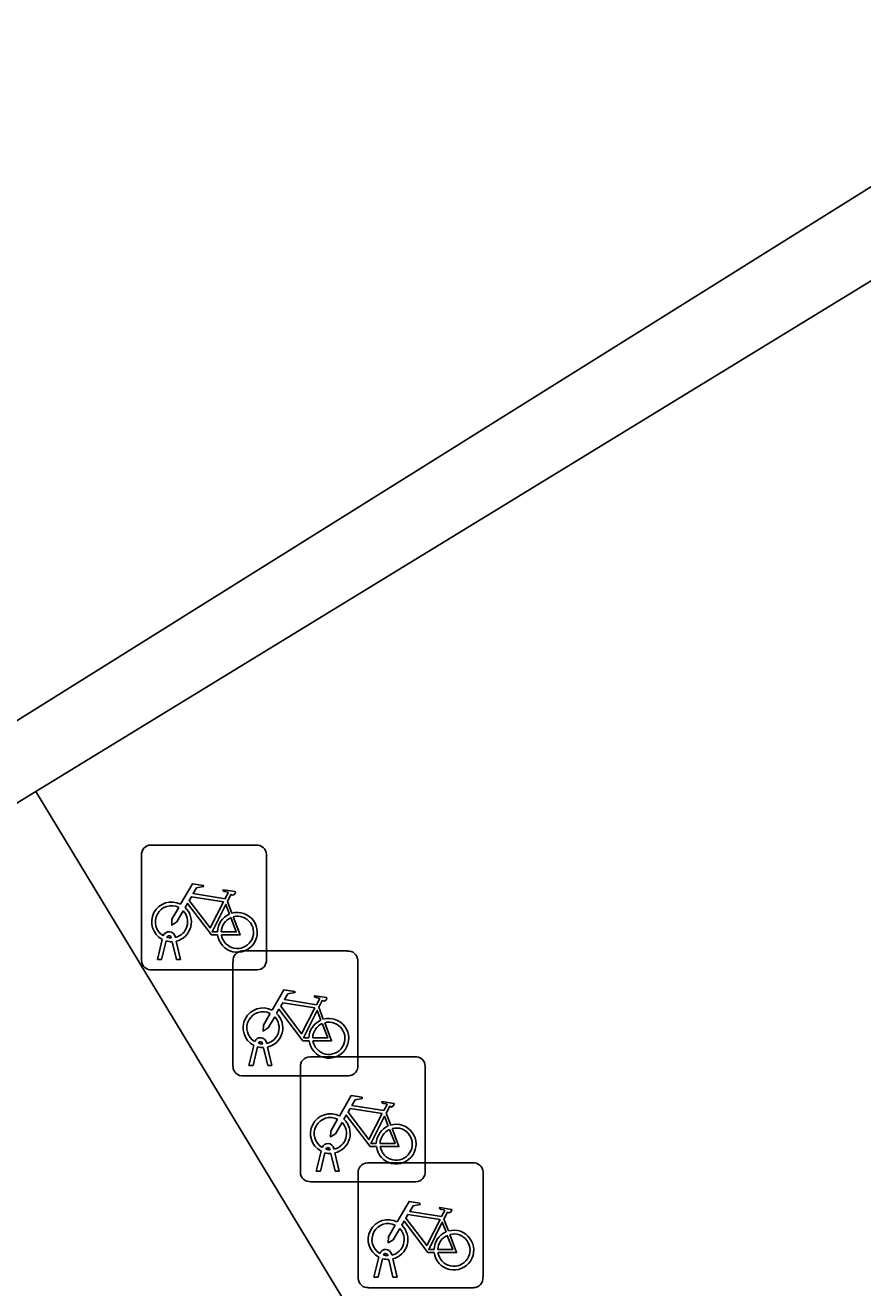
# Model space of a CAD drawing. Extents: x 159279 to 160377, y 384531 to 385888.
# Drawn here: x 159786.38 to 159793.08, y 385579.22 to 385589.32 of the extents above; entities that cross this region are included whole.
import ezdxf

# ---------------------------------------------------------------- set-up
doc = ezdxf.new("R2010")
doc.units = 0
for name, color, linetype in [('IMGEO_Fietsenrek', 7, 'Continuous'), ('IMGEO_Groenvoorziening', 7, 'Continuous'), ('IMGEO_Voetgangersgebied_open', 7, 'Continuous'), ('IMGEO_Voetpad_open', 7, 'Continuous')]:
    doc.layers.add(name, color=color, linetype=linetype)

msp = doc.modelspace()

# ---------------------------------------------------------------- linework, layer by layer
at = {"layer": 'IMGEO_Fietsenrek'}
for p, q in [((159787.385, 385582.763), (159788.226, 385582.763)), ((159788.226, 385582.763), (159787.385, 385582.763)), ((159787.31, 385581.838), (159787.31, 385582.679)), ((159787.31, 385582.679), (159787.31, 385581.838)), ((159788.31, 385582.688), (159788.31, 385581.847)), ((159788.31, 385581.847), (159788.31, 385582.688)), ((159787.997, 385582.312), (159788.033, 385582.217)), ((159787.548, 385582.019), (159787.547, 385582.023)), ((159787.579, 385582.03), (159787.58, 385582.023)), ((159787.437, 385581.847), (159787.476, 385582.007)), ((159787.506, 385581.995), (159787.471, 385581.847)), ((159787.589, 385581.847), (159787.555, 385581.989)), ((159787.587, 385581.993), (159787.622, 385581.847)), ((159787.471, 385581.847), (159787.437, 385581.847)), ((159787.622, 385581.847), (159787.589, 385581.847)), ((159788.042, 385580.99), (159788.042, 385581.831)), ((159788.042, 385581.831), (159788.042, 385580.99)), ((159788.117, 385581.915), (159788.958, 385581.915)), ((159788.958, 385581.915), (159788.117, 385581.915)), ((159789.042, 385581.84), (159789.042, 385580.999)), ((159789.042, 385580.999), (159789.042, 385581.84)), ((159788.235, 385581.763), (159787.394, 385581.763)), ((159787.394, 385581.763), (159788.235, 385581.763)), ((159788.729, 385581.464), (159788.765, 385581.369)), ((159788.169, 385580.999), (159788.208, 385581.159)), ((159788.238, 385581.147), (159788.203, 385580.999)), ((159788.28, 385581.171), (159788.279, 385581.175)), ((159788.321, 385580.999), (159788.287, 385581.141)), ((159788.311, 385581.182), (159788.312, 385581.175)), ((159788.319, 385581.145), (159788.354, 385580.999)), ((159788.656, 385581.068), (159789.497, 385581.068)), ((159789.497, 385581.068), (159788.656, 385581.068)), ((159788.967, 385580.915), (159788.126, 385580.915)), ((159788.126, 385580.915), (159788.967, 385580.915)), ((159788.203, 385580.999), (159788.169, 385580.999)), ((159788.354, 385580.999), (159788.321, 385580.999)), ((159788.581, 385580.143), (159788.581, 385580.984)), ((159788.581, 385580.984), (159788.581, 385580.143)), ((159789.581, 385580.993), (159789.581, 385580.152)), ((159789.581, 385580.152), (159789.581, 385580.993)), ((159789.268, 385580.617), (159789.304, 385580.522)), ((159788.708, 385580.152), (159788.747, 385580.312)), ((159788.777, 385580.3), (159788.742, 385580.152)), ((159788.819, 385580.324), (159788.818, 385580.328)), ((159788.85, 385580.335), (159788.851, 385580.328)), ((159788.86, 385580.152), (159788.826, 385580.294)), ((159788.858, 385580.298), (159788.893, 385580.152)), ((159789.118, 385580.22), (159789.959, 385580.22)), ((159789.959, 385580.22), (159789.118, 385580.22)), ((159788.742, 385580.152), (159788.708, 385580.152)), ((159788.893, 385580.152), (159788.86, 385580.152)), ((159789.043, 385579.295), (159789.043, 385580.136)), ((159789.043, 385580.136), (159789.043, 385579.295)), ((159790.043, 385580.145), (159790.043, 385579.304)), ((159790.043, 385579.304), (159790.043, 385580.145)), ((159789.506, 385580.068), (159788.665, 385580.068)), ((159788.665, 385580.068), (159789.506, 385580.068)), ((159789.73, 385579.769), (159789.766, 385579.674)), ((159789.17, 385579.304), (159789.209, 385579.464)), ((159789.239, 385579.452), (159789.204, 385579.304)), ((159789.281, 385579.476), (159789.28, 385579.48)), ((159789.322, 385579.304), (159789.288, 385579.446)), ((159789.312, 385579.487), (159789.313, 385579.48)), ((159789.32, 385579.45), (159789.355, 385579.304)), ((159789.204, 385579.304), (159789.17, 385579.304)), ((159789.355, 385579.304), (159789.322, 385579.304)), ((159789.968, 385579.22), (159789.127, 385579.22)), ((159789.127, 385579.22), (159789.968, 385579.22))]:
    msp.add_line(p, q, dxfattribs=at)
for points in [[(159787.623, 385582.289), (159787.718, 385582.453), (159787.804, 385582.439), (159787.806, 385582.43), (159787.75, 385582.419), (159787.723, 385582.374), (159787.979, 385582.333)], [(159787.966, 385582.308), (159787.709, 385582.349), (159787.692, 385582.32), (159787.859, 385582.1), (159787.966, 385582.308)], [(159787.979, 385582.333), (159788.004, 385582.382), (159787.998, 385582.386), (159787.975, 385582.39), (159787.963, 385582.397), (159787.962, 385582.4), (159787.964, 385582.405), (159788.059, 385582.39), (159788.061, 385582.38), (159788.051, 385582.367), (159788.039, 385582.361), (159788.025, 385582.367), (159787.997, 385582.312)], [(159787.644, 385582.237), (159787.592, 385582.147), (159787.552, 385582.122), (159787.553, 385582.169), (159787.608, 385582.263)], [(159787.919, 385582.045), (159787.869, 385582.045), (159787.678, 385582.296), (159787.659, 385582.264)], [(159788.014, 385582.21), (159787.984, 385582.287), (159787.875, 385582.069), (159787.918, 385582.069)], [(159787.948, 385582.069), (159788.068, 385582.068), (159788.024, 385582.182)], [(159788.044, 385582.189), (159788.099, 385582.044), (159787.949, 385582.044)], [(159788.355, 385581.441), (159788.45, 385581.605), (159788.536, 385581.591), (159788.538, 385581.582), (159788.482, 385581.571), (159788.455, 385581.526), (159788.711, 385581.485)], [(159788.711, 385581.485), (159788.736, 385581.534), (159788.73, 385581.538), (159788.707, 385581.542), (159788.695, 385581.549), (159788.694, 385581.552), (159788.696, 385581.557), (159788.791, 385581.542), (159788.793, 385581.532), (159788.783, 385581.519), (159788.771, 385581.513), (159788.757, 385581.519), (159788.729, 385581.464)], [(159788.376, 385581.389), (159788.324, 385581.299), (159788.284, 385581.274), (159788.285, 385581.321), (159788.34, 385581.415)], [(159788.651, 385581.197), (159788.601, 385581.197), (159788.41, 385581.448), (159788.391, 385581.416)], [(159788.698, 385581.46), (159788.441, 385581.501), (159788.424, 385581.472), (159788.591, 385581.252), (159788.698, 385581.46)], [(159788.746, 385581.362), (159788.716, 385581.439), (159788.607, 385581.221), (159788.65, 385581.221)], [(159788.68, 385581.221), (159788.8, 385581.22), (159788.756, 385581.334)], [(159788.776, 385581.341), (159788.831, 385581.196), (159788.681, 385581.196)], [(159788.894, 385580.594), (159788.989, 385580.758), (159789.075, 385580.744), (159789.077, 385580.735), (159789.021, 385580.724), (159788.994, 385580.679), (159789.25, 385580.638)], [(159789.25, 385580.638), (159789.275, 385580.687), (159789.269, 385580.691), (159789.246, 385580.695), (159789.234, 385580.702), (159789.233, 385580.705), (159789.235, 385580.71), (159789.33, 385580.695), (159789.332, 385580.685), (159789.322, 385580.672), (159789.31, 385580.666), (159789.296, 385580.672), (159789.268, 385580.617)], [(159789.237, 385580.613), (159788.98, 385580.654), (159788.963, 385580.625), (159789.13, 385580.405), (159789.237, 385580.613)], [(159788.915, 385580.542), (159788.863, 385580.452), (159788.823, 385580.427), (159788.824, 385580.474), (159788.879, 385580.568)], [(159789.19, 385580.35), (159789.14, 385580.35), (159788.949, 385580.601), (159788.93, 385580.569)], [(159789.285, 385580.515), (159789.255, 385580.592), (159789.146, 385580.374), (159789.189, 385580.374)], [(159789.219, 385580.374), (159789.339, 385580.373), (159789.295, 385580.487)], [(159789.315, 385580.494), (159789.37, 385580.349), (159789.22, 385580.349)], [(159789.356, 385579.746), (159789.451, 385579.91), (159789.537, 385579.896), (159789.539, 385579.887), (159789.483, 385579.876), (159789.456, 385579.831), (159789.712, 385579.79)], [(159789.699, 385579.765), (159789.442, 385579.806), (159789.425, 385579.777), (159789.592, 385579.557), (159789.699, 385579.765)], [(159789.712, 385579.79), (159789.737, 385579.839), (159789.731, 385579.843), (159789.708, 385579.847), (159789.696, 385579.854), (159789.695, 385579.857), (159789.697, 385579.862), (159789.792, 385579.847), (159789.794, 385579.837), (159789.784, 385579.824), (159789.772, 385579.818), (159789.758, 385579.824), (159789.73, 385579.769)], [(159789.377, 385579.694), (159789.325, 385579.604), (159789.285, 385579.579), (159789.286, 385579.626), (159789.341, 385579.72)], [(159789.652, 385579.502), (159789.602, 385579.502), (159789.411, 385579.753), (159789.392, 385579.721)], [(159789.747, 385579.667), (159789.717, 385579.744), (159789.608, 385579.526), (159789.651, 385579.526)], [(159789.681, 385579.526), (159789.801, 385579.525), (159789.757, 385579.639)], [(159789.777, 385579.646), (159789.832, 385579.501), (159789.682, 385579.501)]]:
    msp.add_lwpolyline(points, dxfattribs=at)
for centre, radius, start, end in [((159787.388, 385582.685), 0.0779, 92.4484, 184.2845), ((159787.388, 385582.685), 0.0779, 92.4484, 184.2845), ((159788.232, 385582.685), 0.0779, 2.4484, 94.2845), ((159788.232, 385582.685), 0.0779, 2.4484, 94.2845), ((159787.55, 385582.148), 0.159, 62.6766, 242.1369), ((159787.55, 385582.148), 0.129, 63.3192, 238.903), ((159787.55, 385582.148), 0.129, 283.6043, 43.4302), ((159787.55, 385582.148), 0.159, 283.5766, 46.6042), ((159788.077, 385582.064), 0.159, 187.0065, 105.7708), ((159788.077, 385582.064), 0.159, 113.3408, 178.3217), ((159788.077, 385582.064), 0.129, 113.923, 177.9556), ((159788.077, 385582.064), 0.129, 188.6715, 104.5883), ((159787.53, 385582.019), 0.0499, 12.8025, 158.6934), ((159787.53, 385582.019), 0.0174, 12.8025, 163.4502), ((159787.55, 385582.148), 0.129, 253.415, 269.0204), ((159787.55, 385582.148), 0.159, 253.9967, 271.7867), ((159787.388, 385581.841), 0.0779, 182.4484, 274.2845), ((159787.388, 385581.841), 0.0779, 182.4484, 274.2845), ((159788.12, 385581.837), 0.0779, 92.4484, 184.2845), ((159788.12, 385581.837), 0.0779, 92.4484, 184.2845), ((159788.232, 385581.841), 0.0779, 272.4484, 4.2845), ((159788.232, 385581.841), 0.0779, 272.4484, 4.2845), ((159788.964, 385581.837), 0.0779, 2.4484, 94.2845), ((159788.964, 385581.837), 0.0779, 2.4484, 94.2845), ((159788.282, 385581.3), 0.159, 62.6766, 242.1369), ((159788.282, 385581.3), 0.129, 63.3192, 238.903), ((159788.282, 385581.3), 0.159, 283.5766, 46.6042), ((159788.282, 385581.3), 0.129, 283.6043, 43.4302), ((159788.809, 385581.216), 0.159, 113.3408, 178.3217), ((159788.809, 385581.216), 0.159, 187.0065, 105.7708), ((159788.809, 385581.216), 0.129, 113.923, 177.9556), ((159788.809, 385581.216), 0.129, 188.6715, 104.5883), ((159788.262, 385581.171), 0.0499, 12.8025, 158.6934), ((159788.282, 385581.3), 0.159, 253.9967, 271.7867), ((159788.262, 385581.171), 0.0174, 12.8025, 163.4502), ((159788.282, 385581.3), 0.129, 253.415, 269.0204), ((159788.659, 385580.99), 0.0779, 92.4484, 184.2845), ((159788.659, 385580.99), 0.0779, 92.4484, 184.2845), ((159789.503, 385580.99), 0.0779, 2.4484, 94.2845), ((159789.503, 385580.99), 0.0779, 2.4484, 94.2845), ((159788.12, 385580.993), 0.0779, 182.4484, 274.2845), ((159788.12, 385580.993), 0.0779, 182.4484, 274.2845), ((159788.964, 385580.993), 0.0779, 272.4484, 4.2845), ((159788.964, 385580.993), 0.0779, 272.4484, 4.2845), ((159788.821, 385580.453), 0.159, 62.6766, 242.1369), ((159788.821, 385580.453), 0.129, 63.3192, 238.903), ((159788.821, 385580.453), 0.129, 283.6043, 43.4302), ((159788.821, 385580.453), 0.159, 283.5766, 46.6042), ((159789.348, 385580.369), 0.159, 113.3408, 178.3217), ((159789.348, 385580.369), 0.159, 187.0065, 105.7708), ((159789.348, 385580.369), 0.129, 113.923, 177.9556), ((159789.348, 385580.369), 0.129, 188.6715, 104.5883), ((159788.801, 385580.324), 0.0499, 12.8025, 158.6934), ((159788.821, 385580.453), 0.159, 253.9967, 271.7867), ((159788.801, 385580.324), 0.0174, 12.8025, 163.4502), ((159788.821, 385580.453), 0.129, 253.415, 269.0204), ((159789.121, 385580.142), 0.0779, 92.4484, 184.2845), ((159789.121, 385580.142), 0.0779, 92.4484, 184.2845), ((159789.965, 385580.142), 0.0779, 2.4484, 94.2845), ((159789.965, 385580.142), 0.0779, 2.4484, 94.2845), ((159788.659, 385580.146), 0.0779, 182.4484, 274.2845), ((159788.659, 385580.146), 0.0779, 182.4484, 274.2845), ((159789.503, 385580.146), 0.0779, 272.4484, 4.2845), ((159789.503, 385580.146), 0.0779, 272.4484, 4.2845), ((159789.283, 385579.605), 0.159, 62.6766, 242.1369), ((159789.283, 385579.605), 0.129, 63.3192, 238.903), ((159789.283, 385579.605), 0.129, 283.6043, 43.4302), ((159789.283, 385579.605), 0.159, 283.5766, 46.6042), ((159789.81, 385579.521), 0.159, 113.3408, 178.3217), ((159789.81, 385579.521), 0.159, 187.0065, 105.7708), ((159789.81, 385579.521), 0.129, 113.923, 177.9556), ((159789.81, 385579.521), 0.129, 188.6715, 104.5883), ((159789.263, 385579.476), 0.0499, 12.8025, 158.6934), ((159789.263, 385579.476), 0.0174, 12.8025, 163.4502), ((159789.283, 385579.605), 0.159, 253.9967, 271.7867), ((159789.283, 385579.605), 0.129, 253.415, 269.0204), ((159789.121, 385579.298), 0.0779, 182.4484, 274.2845), ((159789.121, 385579.298), 0.0779, 182.4484, 274.2845), ((159789.965, 385579.298), 0.0779, 272.4484, 4.2845), ((159789.965, 385579.298), 0.0779, 272.4484, 4.2845)]:
    msp.add_arc(centre, radius, start, end, dxfattribs=at)
at = {"layer": 'IMGEO_Groenvoorziening'}
msp.add_lwpolyline([(159836.594, 385576.197), (159818.175, 385605.648), (159817.354, 385606.96), (159816.163, 385608.864), (159810.814, 385605.553), (159813.698, 385600.882), (159777.394, 385578.184), (159777.319, 385577.896), (159778.966, 385578.836), (159784.696, 385582.109), (159786.464, 385583.19), (159794.33, 385588.001), (159800.999, 385577.268), (159814.157, 385585.444), (159817.007, 385580.869), (159857.359, 385516.083)], dxfattribs=at)
msp.add_lwpolyline([(159792.629, 385569.38), (159792.848, 385569.856), (159792.613, 385570.325), (159793.805, 385571.066), (159786.464, 385583.19), (159784.696, 385582.109), (159778.966, 385578.836), (159780.86, 385575.565), (159782.697, 385579.096), (159785.605, 385577.582), (159784.905, 385576.264), (159787.141, 385575.076), (159786.448, 385573.765), (159788.677, 385572.548), (159787.999, 385571.263), (159790.245, 385570.078), (159789.569, 385568.795), (159791.815, 385567.61)], close=True, dxfattribs=at)
at = {"layer": 'IMGEO_Voetgangersgebied_open'}
msp.add_lwpolyline([(159754.308, 385563.622), (159759.533, 385566.787), (159760.965, 385567.655), (159760.702, 385567.711), (159760.371, 385568.204), (159777.109, 385578.637), (159777.394, 385578.184), (159813.698, 385600.882), (159810.814, 385605.553), (159816.163, 385608.864), (159814.04, 385612.258), (159808.701, 385608.942), (159805.374, 385614.18), (159802.468, 385612.37), (159797.825, 385609.479), (159793.001, 385606.475), (159784.244, 385601.022), (159779.394, 385598.002), (159773.637, 385594.417), (159760.269, 385586.093), (159759.046, 385585.331), (159757.98, 385584.667)], dxfattribs=at)
at = {"layer": 'IMGEO_Voetpad_open'}
msp.add_lwpolyline([(159802.913, 385574.996), (159804.077, 385575.728), (159805.406, 385573.591), (159811.586, 385577.468), (159817.007, 385580.869), (159814.157, 385585.444), (159800.999, 385577.268), (159794.33, 385588.001), (159786.464, 385583.19), (159793.805, 385571.066), (159792.613, 385570.325), (159792.848, 385569.856), (159792.629, 385569.38), (159794.805, 385565.888), (159795.835, 385564.236), (159808.541, 385543.849)], dxfattribs=at)

doc.saveas('drawing.dxf')
